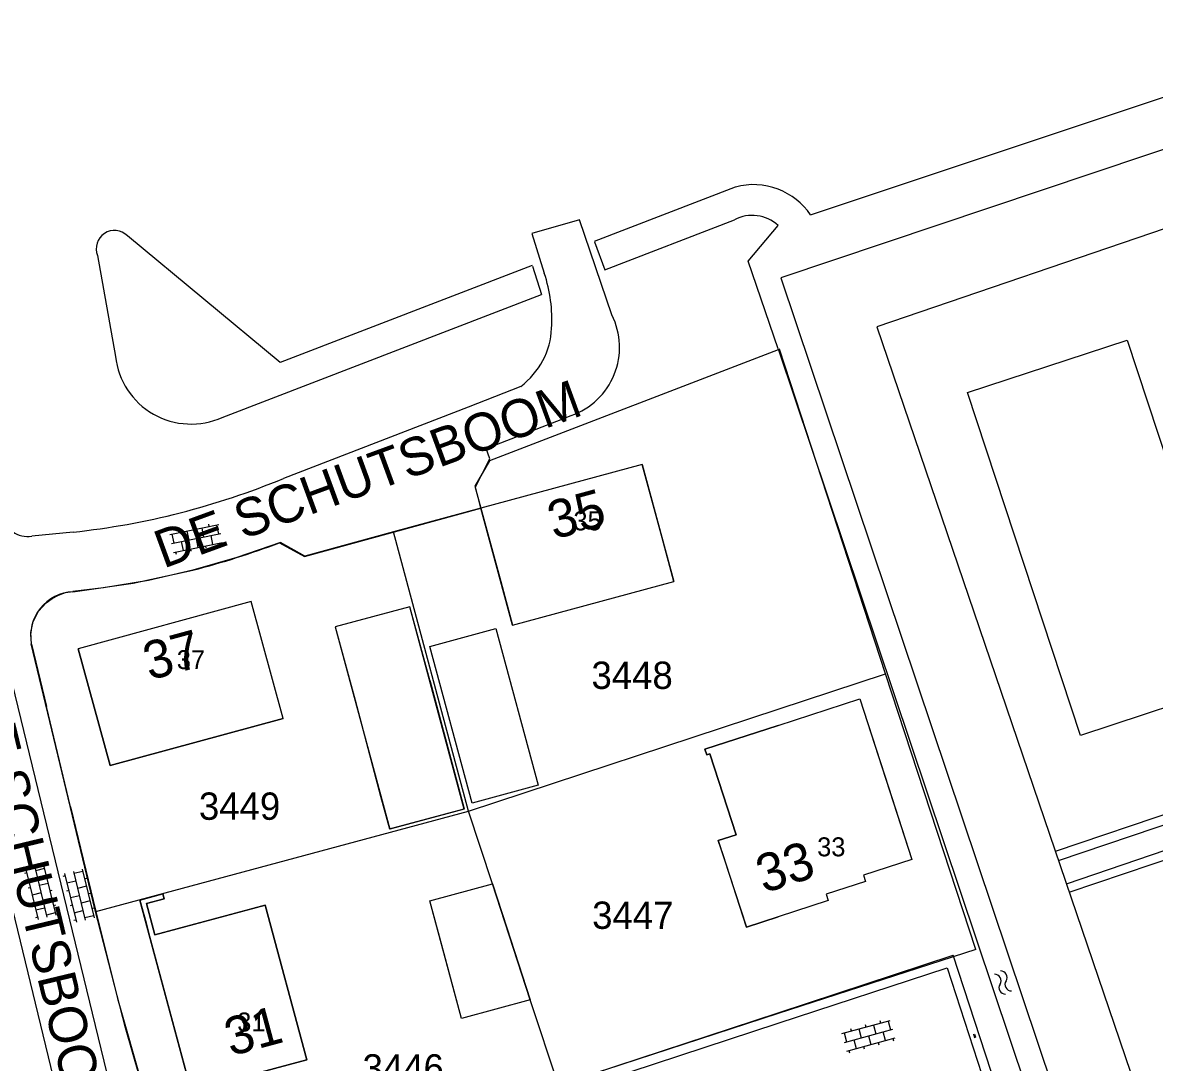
# Model space of a CAD drawing. Extents: x 148816 to 151297, y 399515 to 402500.
# Drawn here: x 150950.2 to 151024.8, y 401181.5 to 401250 of the extents above; entities that cross this region are included whole.
import ezdxf

# ---------------------------------------------------------------- set-up
doc = ezdxf.new("R2010")
doc.units = 0
for name, color, linetype in [('B01 Hoofdgebouw  [T] Norm', 7, 'Continuous'), ('B01 hoofgebouw', 7, 'Continuous'), ('B02 Bijgebouw  [T] Norm', 7, 'Continuous'), ('G01 perceelsgrens', 7, 'Continuous'), ('S02 Open verharding  Norm', 7, 'Continuous'), ('S05 Water  Norm', 7, 'Continuous'), ('T03 Hek raster  [T] Norm', 7, 'Continuous'), ('T09 Insteek water  [T] Norm', 7, 'Continuous'), ('T10 Cultuurscheiding  [T] Gem', 7, 'Continuous'), ('V00 Kant verharding algemeen  [T] Norm', 7, 'Continuous'), ('V00 Kant verharding algemeen secundair  [T] Gem', 7, 'Continuous'), ('Z01 perceelnummer', 7, 'Continuous'), ('Z02 huisnummer', 7, 'Continuous'), ('Z02 Huisnummer  [Tekst] Norm', 7, 'Continuous'), ('Z06 straatnaam', 7, 'Continuous')]:
    doc.layers.add(name, color=color, linetype=linetype)

msp = doc.modelspace()

# ---------------------------------------------------------------- linework, layer by layer
at = {"layer": 'B01 Hoofdgebouw  [T] Norm'}
for p, q in [((150991.046, 401220.889), (150980.429, 401218.012)), ((150991.046, 401220.889), (150993.136, 401213.177)), ((150982.519, 401210.3), (150980.429, 401218.012)), ((150965.307, 401211.863), (150953.916, 401208.753)), ((150967.406, 401204.174), (150965.307, 401211.863)), ((150956.015, 401201.064), (150953.916, 401208.753)), ((150967.406, 401204.174), (150956.015, 401201.064)), ((151000, 401203.711), (150995.177, 401202.138)), ((150995.177, 401202.138), (150995.298, 401201.767)), ((150995.298, 401201.767), (150995.507, 401201.835)), ((150995.507, 401201.835), (150997.233, 401196.508)), ((150997.233, 401196.508), (150996.063, 401196.129)), ((150996.063, 401196.129), (150997.912, 401190.421))]:
    msp.add_line(p, q, dxfattribs=at)
for points in [[(151000, 401203.711), (151005.378, 401205.465), (151008.808, 401194.881), (151005.621, 401193.848), (151005.757, 401193.429), (151003.167, 401192.59), (151003.304, 401192.168), (151000, 401191.098)], [(150997.912, 401190.421), (151000, 401191.098)]]:
    msp.add_lwpolyline(points, dxfattribs=at)
msp.add_lwpolyline([(150966.227, 401191.87), (150968.961, 401181.67), (150961.351, 401179.63), (150957.968, 401192.202), (150959.485, 401192.609), (150959.571, 401192.29), (150958.412, 401191.98), (150958.963, 401189.923)], close=True, dxfattribs=at)
at = {"layer": 'B01 hoofgebouw'}
for points in [[(150992.354, 401216.063), (150991.046, 401220.889), (150980.429, 401218.012), (150981.737, 401213.186)], [(150993.136, 401213.177), (150992.354, 401216.063)], [(150981.737, 401213.186), (150982.519, 401210.3), (150993.136, 401213.177)], [(150965.307, 401211.863), (150953.916, 401208.753), (150956.015, 401201.064), (150967.406, 401204.174)], [(150967.406, 401204.174), (150965.307, 401211.863)], [(150977.054, 401206.685), (150975.757, 401211.514), (150970.841, 401210.194), (150972.138, 401205.365)], [(150981.407, 401210.082), (150984.201, 401199.774), (150979.848, 401198.594), (150977.054, 401208.902), (150981.407, 401210.082)], [(150977.054, 401206.685), (150978.795, 401200.187)], [(150972.138, 401205.365), (150973.826, 401199.051)], [(151000, 401203.711), (151005.378, 401205.465), (151007.267, 401199.637)], [(150997.233, 401196.508), (150995.507, 401201.835), (150995.298, 401201.767), (150995.177, 401202.138), (151000, 401203.711)], [(150978.795, 401200.187), (150979.325, 401198.211)], [(151007.267, 401199.637), (151008.808, 401194.881), (151005.621, 401193.848), (151005.757, 401193.429), (151003.167, 401192.59), (151003.304, 401192.168), (151000, 401191.098)], [(150973.826, 401199.051), (150974.403, 401196.894)], [(150974.403, 401196.894), (150979.325, 401198.211)], [(150996.371, 401195.178), (150996.063, 401196.129), (150997.233, 401196.508)], [(151000, 401191.098), (150997.912, 401190.421), (150996.371, 401195.178)], [(150965.173, 401191.588), (150958.963, 401189.923), (150958.412, 401191.98), (150959.571, 401192.29), (150959.485, 401192.609), (150957.968, 401192.202), (150958.374, 401190.695)], [(150977.068, 401192.15), (150981.201, 401193.263), (150982.137, 401190.381)], [(150966.227, 401191.87), (150965.173, 401191.588)], [(150968.961, 401181.67), (150966.227, 401191.87)], [(150977.855, 401189.236), (150977.068, 401192.15)], [(150958.374, 401190.695), (150958.607, 401189.828), (150961.351, 401179.63), (150968.961, 401181.67)], [(150982.137, 401190.381), (150983.682, 401185.626), (150979.158, 401184.409), (150977.855, 401189.236)]]:
    msp.add_lwpolyline(points, dxfattribs=at)
at = {"layer": 'B02 Bijgebouw  [T] Norm'}
for p, q in [((150975.757, 401211.514), (150970.841, 401210.194)), ((150979.336, 401198.186), (150975.757, 401211.514)), ((150970.841, 401210.194), (150974.42, 401196.866)), ((150979.336, 401198.186), (150974.42, 401196.866))]:
    msp.add_line(p, q, dxfattribs=at)
for points in [[(150981.407, 401210.082), (150984.201, 401199.774), (150979.848, 401198.594), (150977.054, 401208.902)], [(150977.068, 401192.15), (150981.201, 401193.263), (150983.682, 401185.626), (150979.158, 401184.409)]]:
    msp.add_lwpolyline(points, close=True, dxfattribs=at)
at = {"layer": 'G01 perceelsgrens'}
for points in [[(151000, 401228.458), (150980.983, 401221.131)], [(151000.087, 401228.492), (151000, 401228.458)], [(151007.075, 401207.115), (151000.087, 401228.492)], [(150980.983, 401221.131), (150980.034, 401219.46)], [(150980.034, 401219.46), (150980.432, 401218.025)], [(150980.432, 401218.025), (150974.665, 401216.459)], [(150974.665, 401216.459), (150968.829, 401214.865)], [(150979.611, 401198.069), (150974.665, 401216.459)], [(150967.222, 401215.759), (150964.357, 401214.778)], [(150968.829, 401214.865), (150967.222, 401215.759)], [(150964.357, 401214.778), (150961.462, 401213.94)], [(150961.462, 401213.94), (150958.534, 401213.263)], [(150955.568, 401212.777), (150953.559, 401212.531)], [(150958.534, 401213.263), (150955.568, 401212.777)], [(150950.834, 401209.066), (150950.796, 401209.821), (150950.948, 401210.562), (150951.298, 401211.223), (150951.804, 401211.775), (150952.19, 401212.069), (150952.618, 401212.298), (150953.078, 401212.455), (150953.559, 401212.531)], [(150950.834, 401209.066), (150951.811, 401204.955)], [(151000, 401204.785), (151007.075, 401207.115)], [(151013.012, 401188.955), (151007.075, 401207.115)], [(150953.394, 401198.348), (150951.811, 401204.955)], [(150979.611, 401198.069), (151000, 401204.785)], [(150953.394, 401198.348), (150955.061, 401191.443)], [(150955.061, 401191.443), (150979.611, 401198.069)], [(150981.201, 401193.263), (150979.611, 401198.069)], [(150983.682, 401185.626), (150981.201, 401193.263)], [(150955.061, 401191.443), (150956.498, 401185.71)], [(151013.012, 401188.955), (151000, 401184.721)], [(150956.498, 401185.71), (150958.134, 401179.943)], [(150985.533, 401180.013), (150983.682, 401185.626)], [(151000, 401184.721), (150985.533, 401180.013)]]:
    msp.add_lwpolyline(points, dxfattribs=at)
at = {"layer": 'S02 Open verharding  Norm'}
for p, q in [((150959.937, 401216.274), (150963.17, 401216.937)), ((150960.574, 401216.404), (150960.544, 401216.551)), ((150961.064, 401216.505), (150961.185, 401215.917)), ((150961.554, 401216.605), (150961.524, 401216.752)), ((150962.044, 401216.706), (150962.164, 401216.118)), ((150962.533, 401216.806), (150962.503, 401216.953)), ((150963.023, 401216.907), (150963.144, 401216.319)), ((150960.058, 401215.686), (150963.291, 401216.349)), ((150960.084, 401216.304), (150960.205, 401215.716)), ((150960.179, 401215.098), (150963.411, 401215.761)), ((150960.695, 401215.817), (150960.815, 401215.229)), ((150961.674, 401216.018), (150961.795, 401215.43)), ((150962.775, 401215.631), (150962.654, 401216.219)), ((150963.264, 401215.731), (150963.295, 401215.584)), ((150960.326, 401215.128), (150960.356, 401214.981)), ((150961.305, 401215.329), (150961.335, 401215.182)), ((150962.285, 401215.53), (150962.315, 401215.383)), ((150950.485, 401194.134), (150951.271, 401190.928)), ((150951.068, 401194.276), (150951.853, 401191.071)), ((150951.687, 401194.273), (150951.104, 401194.131)), ((150951.651, 401194.419), (150952.436, 401191.214)), ((150953.592, 401194.089), (150954.377, 401190.884)), ((150954.211, 401194.086), (150953.628, 401193.944)), ((150954.175, 401194.232), (150954.96, 401191.027)), ((150950.521, 401193.988), (150950.375, 401193.952)), ((150951.223, 401193.645), (150950.64, 401193.502)), ((150951.806, 401193.788), (150951.951, 401193.823)), ((150953.045, 401193.801), (150952.899, 401193.765)), ((150953.009, 401193.947), (150953.794, 401190.741)), ((150953.747, 401193.458), (150953.164, 401193.315)), ((150954.33, 401193.601), (150954.475, 401193.637)), ((150950.759, 401193.017), (150950.613, 401192.981)), ((150951.461, 401192.674), (150950.878, 401192.531)), ((150951.925, 401193.302), (150951.342, 401193.159)), ((150952.044, 401192.817), (150952.189, 401192.852)), ((150953.283, 401192.83), (150953.137, 401192.794)), ((150954.448, 401193.115), (150953.866, 401192.972)), ((150954.567, 401192.63), (150954.713, 401192.665)), ((150950.997, 401192.045), (150950.851, 401192.01)), ((150952.163, 401192.331), (150951.58, 401192.188)), ((150952.282, 401191.845), (150952.427, 401191.881)), ((150953.521, 401191.858), (150953.375, 401191.823)), ((150953.985, 401192.487), (150953.402, 401192.344)), ((150954.686, 401192.144), (150954.104, 401192.001)), ((150951.116, 401191.56), (150951.699, 401191.702)), ((150952.4, 401191.36), (150951.818, 401191.217)), ((150953.64, 401191.373), (150954.223, 401191.516)), ((150954.924, 401191.173), (150954.342, 401191.03)), ((150954.805, 401191.658), (150954.951, 401191.694)), ((150951.235, 401191.074), (150951.089, 401191.038)), ((150953.759, 401190.887), (150953.613, 401190.851)), ((151004.204, 401183.408), (151007.388, 401184.276)), ((151004.362, 401182.829), (151007.545, 401183.697)), ((151004.831, 401183.579), (151004.791, 401183.724)), ((151005.313, 401183.711), (151005.471, 401183.132)), ((151005.796, 401183.842), (151005.756, 401183.987)), ((151006.278, 401183.974), (151006.436, 401183.395)), ((151006.76, 401184.105), (151006.721, 401184.25)), ((151007.243, 401184.237), (151007.401, 401183.658)), ((151004.349, 401183.448), (151004.506, 401182.869)), ((151004.519, 401182.251), (151007.703, 401183.119)), ((151004.989, 401183), (151005.147, 401182.422)), ((151005.954, 401183.263), (151006.111, 401182.685)), ((151007.076, 401182.948), (151006.918, 401183.526)), ((151007.559, 401183.079), (151007.598, 401182.934)), ((151012.869, 401183.362), (151012.94, 401183.143)), ((151012.873, 401183.347), (151012.93, 401183.366)), ((151012.889, 401183.3), (151012.875, 401183.295)), ((151012.961, 401183.271), (151012.904, 401183.252)), ((151012.92, 401183.205), (151012.906, 401183.2)), ((151012.926, 401183.38), (151012.997, 401183.162)), ((151012.935, 401183.157), (151012.992, 401183.176)), ((151012.96, 401183.323), (151012.946, 401183.318)), ((151012.991, 401183.228), (151012.977, 401183.223)), ((151004.664, 401182.29), (151004.704, 401182.145)), ((151005.629, 401182.553), (151005.668, 401182.408)), ((151006.594, 401182.816), (151006.633, 401182.671))]:
    msp.add_line(p, q, dxfattribs=at)
at = {"layer": 'S05 Water  Norm'}
for centre, start, end in [((151014.654, 401187.11), 326.66685, 90.52188), ((151014.259, 401186.894), 326.66685, 90.52188), ((151014.969, 401186.427), 146.66685, 270.52187), ((151015.364, 401186.642), 146.66685, 270.52187)]:
    msp.add_arc(centre, 0.425, start, end, dxfattribs=at)
at = {"layer": 'T03 Hek raster  [T] Norm'}
for p, q in [((151041.27, 401241.842), (151006.501, 401229.96)), ((151006.501, 401229.96), (151031.086, 401157.726)), ((151018.258, 401195.415), (151050.759, 401206.461)), ((151019.176, 401192.719), (151051.721, 401203.725))]:
    msp.add_line(p, q, dxfattribs=at)
at = {"layer": 'T09 Insteek water  [T] Norm'}
for p, q in [((150997.183, 401239.172), (150987.89, 401235.588)), ((150988.582, 401233.711), (150997.125, 401237.006)), ((150998.034, 401234.289), (151000, 401236.63)), ((150967.203, 401227.61), (150957.148, 401235.953)), ((150987.898, 401235.566), (150988.582, 401233.711)), ((150955.179, 401234.657), (150956.366, 401228.008)), ((150983.8, 401234.011), (150967.203, 401227.61)), ((150983.818, 401233.956), (150984.409, 401232.102)), ((151000, 401228.51), (150998.034, 401234.289)), ((151000.169, 401233.187), (151023.518, 401163.675)), ((150963.398, 401223.998), (150984.409, 401232.101)), ((151000, 401228.51), (151021.954, 401163.15))]:
    msp.add_line(p, q, dxfattribs=at)
for points in [[(151050.323, 401250), (151048.272, 401249.319), (151000.169, 401233.187)], [(151002.131, 401237.34), (151040.13, 401250)]]:
    msp.add_lwpolyline(points, dxfattribs=at)
for centre, radius, start, end in [((150998.369, 401234.774), 4.555, 69.01353, 105.08492), ((150998.368, 401234.773), 4.555, 34.29634, 69.0087), ((150998.301, 401234.822), 2.481, 46.78485, 118.31315), ((150956.294, 401235.107), 1.202, 44.70831, 201.99769), ((150961.345, 401228.569), 5.011, 186.42514, 294.18694)]:
    msp.add_arc(centre, radius, start, end, dxfattribs=at)
at = {"layer": 'T10 Cultuurscheiding  [T] Gem'}
msp.add_lwpolyline([(151022.989, 401229.09), (151030.427, 401206.513), (151019.913, 401203.049), (151012.475, 401225.626)], close=True, dxfattribs=at)
at = {"layer": 'V00 Kant verharding algemeen  [T] Norm'}
for p, q in [((151018.466, 401194.805), (151035.09, 401200.45)), ((151018.986, 401193.277), (151034.34, 401198.49)), ((151000, 401184.774), (151011.534, 401188.563)), ((151019.919, 401162.836), (151011.534, 401188.563)), ((151000, 401184.095), (151011.132, 401187.748)), ((151011.132, 401187.748), (151019.276, 401162.806)), ((150964.654, 401172.495), (151000, 401184.095))]:
    msp.add_line(p, q, dxfattribs=at)
for points in [[(150989.059, 401230.744), (150986.931, 401237.005), (150983.79, 401236.116), (150984.604, 401233.487)], [(150983.052, 401226.039), (150979.59, 401224.665), (150967.425, 401219.977)], [(150967.175, 401215.739), (150968.801, 401214.84), (150980.432, 401218.014), (150980.068, 401219.429), (150981.019, 401221.267), (150980.776, 401221.943), (150985.429, 401223.74), (150986.382, 401224.119)], [(150953.579, 401216.442), (150950.854, 401216.178)], [(150953.56, 401212.51), (150957.525, 401213.071), (150961.46, 401213.928)], [(150959.691, 401174.752), (150958.412, 401178.977), (150957.014, 401183.786), (150955.017, 401191.541), (150950.82, 401209.073)], [(150954.868, 401169.801), (150954.955, 401169.446), (150945.39, 401208.905)], [(150948.997, 401208.805), (150958.223, 401170.736), (150958.129, 401171.12)], [(150963.034, 401172.627), (150964.855, 401173.227), (151000, 401184.774)]]:
    msp.add_lwpolyline(points, dxfattribs=at)
for centre, radius, start, end in [((150975.804, 401230.488), 9.297, 356.13587, 18.82151), ((150984.78, 401228.62), 4.778, 289.59676, 26.39839), ((150980.359, 401230.012), 4.724, 331.32298, 358.17137), ((150979.967, 401230.133), 5.126, 306.99895, 332.23689), ((150948.247, 401266.211), 50.054, 276.11535, 292.52893), ((150950.562, 401217.807), 1.655, 187.36237, 280.17878), ((150946.941, 401269.668), 57.6, 284.59961, 290.56569), ((150953.69, 401209.595), 2.918, 92.56244, 190.31337)]:
    msp.add_arc(centre, radius, start, end, dxfattribs=at)
at = {"layer": 'V00 Kant verharding algemeen secundair  [T] Gem'}
msp.add_line((151000, 401194.113), (151000, 401194.113), dxfattribs=at)

# ---------------------------------------------------------------- texts
at = {"layer": 'Z01 perceelnummer'}
for s, p in [('3448', (150987.709, 401206.112)), ('3449', (150961.858, 401197.49)), ('3447', (150987.755, 401190.306)), ('3446', (150972.635, 401180.247))]:
    msp.add_text(s, height=1.8, dxfattribs=at).set_placement(p)
at = {"layer": 'Z02 huisnummer'}
for s, rotation, p in [('35', 15.18979, (150985.237, 401215.946)), ('37', 15.24507, (150958.606, 401206.664)), ('33', 17.94556, (150999.059, 401192.632)), ('31', 15.06423, (150963.951, 401181.909))]:
    msp.add_text(s, height=2.5, rotation=rotation, dxfattribs=at).set_placement(p)
at = {"layer": 'Z02 Huisnummer  [Tekst] Norm'}
for s, p in [('35', (150986.523, 401216.554)), ('37', (150960.402, 401207.414)), ('33', (151002.572, 401195.084)), ('31', (150964.379, 401183.547))]:
    msp.add_text(s, height=1.25, dxfattribs=at).set_placement(p)
at = {"layer": 'Z06 straatnaam'}
for rotation, p in [(20.12017, (150959.52, 401214.026)), (283.48013, (150946.697, 401205.921))]:
    msp.add_text('DE SCHUTSBOOM', height=2.5, rotation=rotation, dxfattribs=at).set_placement(p)

doc.saveas('drawing.dxf')
